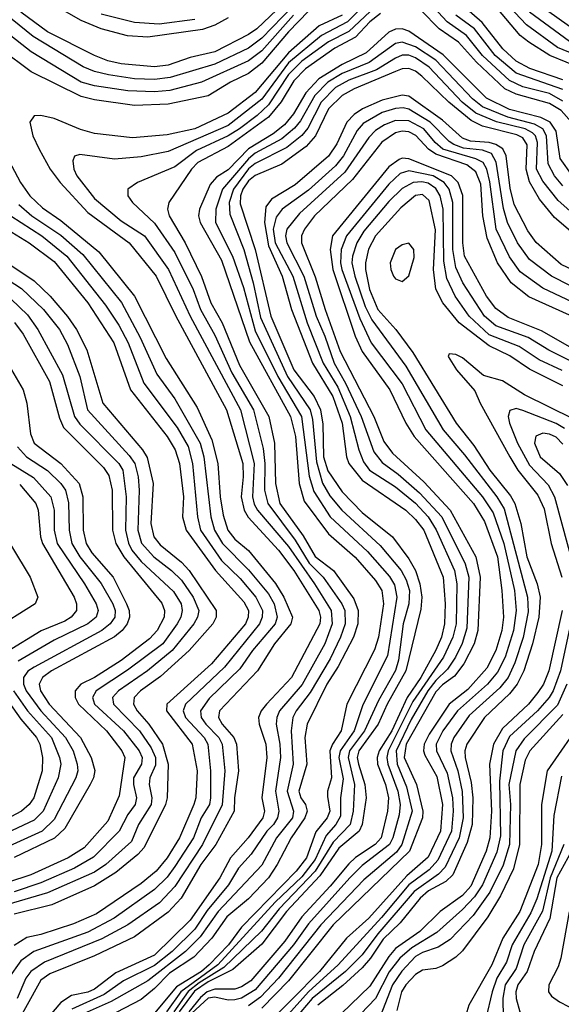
# Model space of a CAD drawing. Header units: inches. Extents: x 990535 to 1117859, y 769386 to 892122.
# Tile 935 of 1056: x 1067207 to 1068825, y 866252 to 869197. Entities that reach past the tile are written whole.
import ezdxf

# ---------------------------------------------------------------- set-up
doc = ezdxf.new("R2010")
doc.units = ezdxf.units.IN
doc.header["$MEASUREMENT"] = 0
doc.layers.add('B0866', color=7, linetype='Continuous')

msp = doc.modelspace()

# ---------------------------------------------------------------- linework, layer by layer
at = {"layer": 'B0866', "color": 5}
for points, elevation in [([(1068023.1, 869236.9), (1067930, 869141.4), (1067890, 869111.2), (1067790, 869063.4), (1067656.5, 869023.5), (1067610, 869018), (1067550, 869020.3), (1067471.8, 869031.8), (1067430, 869041.8), (1067396.1, 869056.1), (1067246.6, 869146.6), (1067036.6, 869316.6)], 5140), ([(1069737.1, 869290), (1069690.7, 869110), (1069639, 868990), (1069624.6, 868910), (1069612.9, 868887.1), (1069562.6, 868830), (1069550.5, 868790), (1069550, 868746.3), (1069543.5, 868730), (1069530, 868719.5), (1069474, 868706), (1069430, 868665.4), (1069390, 868661.8), (1069350, 868678.1), (1069286.4, 868730), (1069230, 868767.3), (1069140.4, 868850), (1069070, 868927.6), (1068950, 868991.6), (1068889, 869050), (1068790.9, 869090), (1068727.9, 869130), (1068702.6, 869150), (1068632.5, 869232.4)], 5180), ([(1069679.4, 869210), (1069645.9, 869114.1), (1069602.4, 869010), (1069582.3, 868930), (1069570.7, 868910), (1069546.5, 868890), (1069532.7, 868867.3), (1069509, 868770), (1069450, 868752.3), (1069410, 868718.3), (1069390, 868712.4), (1069370, 868719.8), (1069230, 868812.6), (1069123.3, 868943.3), (1069093.9, 868970), (1069070, 868982.3), (1068990, 869009.3), (1068957.5, 869030), (1068898.4, 869078.4), (1068814.1, 869114.1), (1068721.2, 869181.2), (1068634.5, 869274.5)], 5160), ([(1068024.9, 869210), (1067930, 869103.4), (1067890, 869073.5), (1067750, 869009.7), (1067655, 868985), (1067610, 868981.2), (1067530, 868984), (1067430, 868998.7), (1067390, 869010.2), (1067240.6, 869100.6), (1067030, 869267)], 5160), ([(1067994.6, 869245.4), (1067915.1, 869170), (1067890, 869152.6), (1067790, 869101.1), (1067715.9, 869084.1), (1067650, 869061.1), (1067610, 869056.1), (1067510, 869064.8), (1067470, 869073.6), (1067430, 869089.5), (1067290, 869160.9), (1067210, 869219.6)], 5120), ([(1068830, 868953.3), (1068790, 868975.7), (1068710, 868996.2), (1068670, 869015.1), (1068590, 869090), (1068542.1, 869150), (1068484.3, 869190), (1068430, 869247.9)], 5260), ([(1068830, 869016.9), (1068731.3, 869051.3), (1068690, 869073.1), (1068650.4, 869110), (1068588.7, 869188.7), (1068495.9, 869270)], 5220), ([(1069610, 869245.6), (1069576.4, 869170), (1069526.8, 869033.2), (1069510, 869009.3), (1069462.3, 868970), (1069455.6, 868950), (1069465.1, 868870), (1069458.2, 868850), (1069444.1, 868835.9), (1069390, 868818.8), (1069370, 868819), (1069334.3, 868834.3), (1069233.3, 868913.3), (1069205.4, 868945.4), (1069170, 868998.8), (1069110, 869050.4), (1068998.1, 869098.1), (1068948.1, 869128.1), (1068850, 869176.5), (1068750, 869247.7)], 5120), ([(1068070, 869221.9), (1068010, 869160.4), (1067930, 869067.3), (1067890, 869036.2), (1067836.6, 869010), (1067770, 868968.8), (1067650, 868944.3), (1067550, 868940.4), (1067430, 868957.1), (1067390, 868967.2), (1067241.4, 869041.4), (1067150, 869108.4), (1067075.7, 869155.7), (1067040.9, 869190), (1067010, 869211.6)], 5180), ([(1067830, 869202.3), (1067790, 869180), (1067752.9, 869167.1), (1067590, 869144.2), (1067528.7, 869148.7), (1067450, 869169.3), (1067390, 869194.9), (1067310, 869240.3)], 5080), ([(1068238.2, 869241.8), (1068186.1, 869190), (1068108.5, 869150), (1068010, 869067.5), (1067930, 868959.1), (1067830, 868880.9), (1067650, 868802.7), (1067570, 868786.5), (1067490, 868779.4), (1067386, 868794), (1067370.8, 868789.2), (1067365.4, 868774.6), (1067368.9, 868750), (1067377.7, 868730), (1067430, 868662.2), (1067510, 868595.1), (1067579.6, 868550), (1067651.7, 868450), (1067716.1, 868310), (1067866.4, 868030), (1067907.5, 867870), (1067902.8, 867770), (1067907.7, 867747.7), (1067917.7, 867730), (1068010, 867621.8), (1068088, 867510), (1068137.1, 867430), (1068140, 867390), (1068118.6, 867330), (1068050.9, 867209.1), (1067983.4, 867130), (1067974.7, 867110), (1067973.2, 867090), (1067984, 867030), (1067985.7, 866990), (1067971.6, 866890), (1067981.6, 866830), (1067977.2, 866810), (1067964.9, 866790), (1067944.9, 866770), (1067898.7, 866701.4), (1067860.3, 866659.7), (1067830.5, 866610), (1067767.3, 866532.7), (1067730, 866476.7), (1067662, 866410), (1067610, 866368.5), (1067517.2, 866322.8), (1067458.7, 866281.3), (1067362.3, 866237.7)], 5240), ([(1068270, 869236.5), (1068190, 869161.4), (1068129.1, 869130.9), (1068050, 869072.4), (1068010, 869032.9), (1067950, 868942.4), (1067916.6, 868910), (1067863.8, 868870), (1067830, 868849.4), (1067734.8, 868805.2), (1067670, 868756.4), (1067559, 868710), (1067529.4, 868690), (1067530.1, 868670), (1067543.5, 868650), (1067610, 868588.2), (1067670, 868501), (1067725.4, 868390), (1067747, 868330), (1067790, 868253.3), (1067840.7, 868140.7), (1067905.6, 868030), (1067934.6, 867914.6), (1067939.1, 867870), (1067938.4, 867790), (1067947.8, 867750), (1068030, 867640.3), (1068071.6, 867571.6), (1068113.9, 867530), (1068169.1, 867450), (1068177.9, 867430), (1068179, 867390), (1068165.5, 867350), (1068134.1, 867285.9), (1068075.2, 867184.8), (1068032.8, 867130), (1068023, 867110), (1068018.1, 867070), (1068023.7, 866970), (1068006.2, 866890), (1068025.4, 866830), (1068021.8, 866810), (1067974.3, 866750), (1067930, 866668.2), (1067799.7, 866530), (1067745.8, 866454.2), (1067701.8, 866410), (1067590, 866322.2), (1067479.6, 866260.4), (1067390, 866221.1)], 5260), ([(1068855.4, 868890), (1068825, 868925), (1068790, 868946), (1068690, 868973.8), (1068656.9, 868990), (1068572, 869070), (1068518.3, 869130), (1068459.8, 869170), (1068405.1, 869225.1)], 5280), ([(1069641.2, 869218.8), (1069550, 868979.9), (1069530, 868953.4), (1069510, 868942.4), (1069498.7, 868930), (1069494.4, 868910), (1069493.6, 868846.4), (1069482.6, 868817.4), (1069470, 868803.9), (1069390, 868772.6), (1069370, 868774.8), (1069330, 868794.6), (1069271.6, 868831.6), (1069240.2, 868860.1), (1069193.1, 868913.1), (1069152.2, 868972.2), (1069130, 868992.1), (1069090, 869015.7), (1068990, 869056.8), (1068930, 869097.2), (1068850, 869132.1), (1068730, 869219.2)], 5140), ([(1068170, 869210), (1068101.3, 869178.7), (1068010, 869098.2), (1067910, 868978.8), (1067830, 868917), (1067730, 868870.2), (1067647.5, 868852.5), (1067543.4, 868843.4), (1067430, 868856), (1067388.1, 868868.1), (1067310, 868901.2), (1067270, 868910.3), (1067250, 868908.9), (1067237, 868890), (1067246.3, 868850), (1067265, 868810), (1067297.6, 868750), (1067327.5, 868710), (1067410, 868620.6), (1067534.3, 868530), (1067614.1, 868430), (1067672.1, 868312.1), (1067825.1, 868030), (1067873.2, 867870), (1067874.9, 867830), (1067869, 867770), (1067877.4, 867730), (1067889.4, 867709.4), (1067980.5, 867610), (1068026.4, 867550), (1068101.1, 867430), (1068105.6, 867410), (1068103.6, 867390), (1068018.5, 867230), (1067944.4, 867150), (1067928.7, 867130), (1067920.6, 867110), (1067921.9, 867090), (1067942, 867030), (1067945.4, 866990), (1067930.7, 866870), (1067938.6, 866830), (1067933.5, 866810), (1067889.6, 866750), (1067836.5, 866690), (1067804.9, 866630), (1067716.5, 866503.5), (1067610, 866399.4), (1067494, 866346), (1067430, 866297.9), (1067410, 866289), (1067361.1, 866278.9), (1067330, 866258.1), (1067255.1, 866170)], 5220), ([(1067730, 869197.4), (1067623.7, 869183.7), (1067550, 869188.3), (1067450, 869213.5)], 5060), ([(1068284.9, 869215.1), (1068253.3, 869190), (1068210, 869144.1), (1068148.6, 869111.4), (1068060.7, 869050), (1068026, 869014), (1067988.4, 868951.6), (1067950, 868905.8), (1067830, 868817.9), (1067738.8, 868770), (1067720.4, 868750), (1067651.9, 868650), (1067648.5, 868630), (1067653.8, 868610), (1067701.5, 868530), (1067750, 868428.4), (1067778, 868350), (1067811.5, 868290), (1067863.4, 868163.4), (1067951.1, 868010), (1067968.3, 867930), (1067971.6, 867810), (1067983.8, 867750), (1068053.7, 867653.7), (1068090, 867591.3), (1068144.5, 867550), (1068205.1, 867465.1), (1068218.6, 867430), (1068217.4, 867390), (1068204.3, 867350), (1068158, 867262), (1068124.5, 867210), (1068065.9, 867090), (1068059.3, 867050), (1068065.2, 866970), (1068041, 866890), (1068047, 866870), (1068060.7, 866850), (1068065.3, 866830), (1068058.6, 866810), (1068018.2, 866750), (1067975.8, 866670), (1067949.8, 866630), (1067890, 866567.3), (1067826.2, 866513.8), (1067781.1, 866450), (1067726.6, 866393.4), (1067654.2, 866345.8), (1067610, 866300), (1067570, 866266.5), (1067470, 866214.6)], 5280), ([(1068830, 868987.7), (1068690, 869036.6), (1068627.7, 869090), (1068566.2, 869170), (1068510.3, 869210.3)], 5240), ([(1068858.6, 868730), (1068822.2, 868782.2), (1068810, 868863), (1068791.9, 868890), (1068763.9, 868903.9), (1068670, 868928.7), (1068602.1, 868962.1), (1068472.1, 869092.1), (1068370, 869163), (1068350, 869170), (1068330, 869168.7), (1068310, 869159.1), (1068242.1, 869097.9), (1068170, 869063.1), (1068100.5, 869019.5), (1068061.9, 868978.1), (1068025.1, 868914.9), (1067997.7, 868882.3), (1067964.6, 868855.4), (1067890, 868810.4), (1067830, 868748.1), (1067794.5, 868725.5), (1067776.1, 868703.9), (1067743.9, 868630), (1067741.5, 868610), (1067746.4, 868590), (1067810, 868477.8), (1067893.6, 868233.6), (1068015.7, 868010), (1068030.6, 867950), (1068041.4, 867810), (1068057.2, 867757.2), (1068130, 867659.5), (1068209.2, 867589.2), (1068270, 867519.2), (1068288.6, 867490), (1068293.5, 867450), (1068278.8, 867350), (1068267.5, 867312.5), (1068184.7, 867150), (1068167.4, 867070), (1068141.3, 867030), (1068133.8, 867010), (1068138.7, 866930), (1068126.6, 866890), (1068126.3, 866873.6), (1068133.1, 866830), (1068125.8, 866810), (1068091.8, 866768.2), (1068064.2, 866690), (1068033.1, 866650), (1067870, 866482.9), (1067830.4, 866430), (1067773.3, 866370), (1067750.4, 866350), (1067675.6, 866304.4), (1067579.4, 866190)], 5320), ([(1068830, 868699.8), (1068805.2, 868730), (1068785.8, 868765.8), (1068781, 868850), (1068770.5, 868870.5), (1068744.9, 868884.9), (1068665.2, 868905.2), (1068590, 868936.6), (1068559.8, 868959.8), (1068450, 869075.5), (1068390, 869115.6), (1068350, 869130), (1068330, 869125.7), (1068250.9, 869069.1), (1068170, 869035.9), (1068127.1, 869010), (1068088.2, 868970), (1068045.5, 868894.5), (1068027.9, 868872.1), (1067990, 868840.8), (1067910, 868797.3), (1067890, 868781.2), (1067812.5, 868690), (1067792.5, 868630), (1067792, 868590), (1067843.1, 868490), (1067876, 868396), (1067910, 868266.2), (1067978.1, 868130), (1068048.5, 868010), (1068072.2, 867832.2), (1068085.5, 867785.5), (1068134.4, 867710), (1068246.4, 867606.4), (1068311.7, 867531.7), (1068326.9, 867506.9), (1068333.5, 867470), (1068305.4, 867294.6), (1068232.5, 867147.5), (1068206.5, 867070), (1068164.3, 867010), (1068160.9, 866990), (1068173.5, 866926.5), (1068165.5, 866870), (1068165.4, 866814.6), (1068151.6, 866790), (1068123, 866757), (1068090, 866685.4), (1068050, 866633.6), (1067970, 866557.6), (1067798.5, 866370), (1067688.1, 866290), (1067645.5, 866230)], 5340), ([(1068911.7, 868571.7), (1068815.9, 868655.9), (1068770, 868713.6), (1068750.9, 868750), (1068753.7, 868830), (1068748, 868850), (1068738.7, 868858.7), (1068717.2, 868870), (1068631.4, 868891.4), (1068570, 868917.3), (1068529.4, 868950), (1068430, 869054.8), (1068390, 869082.4), (1068370, 869090.5), (1068350, 869090.4), (1068330, 869082.1), (1068273.4, 869046.6), (1068190, 869015.7), (1068150, 868994.1), (1068107.6, 868950), (1068067.3, 868872.7), (1068049.5, 868850.5), (1068005.1, 868814.9), (1067910, 868766.5), (1067890, 868751), (1067845.2, 868690), (1067832.8, 868650), (1067834.9, 868614.9), (1067876.7, 868510), (1067904.3, 868410), (1067926.4, 868306.4), (1068006.9, 868130), (1068075, 868030), (1068081.6, 868001.6), (1068094.1, 867874.1), (1068111.2, 867811.2), (1068133.3, 867773.3), (1068169.2, 867730), (1068284.2, 867624.2), (1068346.7, 867550), (1068361.9, 867521.9), (1068371.9, 867490), (1068369.8, 867450), (1068352.9, 867390), (1068338.4, 867281.6), (1068330, 867250.4), (1068279.1, 867160.9), (1068237.2, 867070), (1068192.6, 867010), (1068188.1, 866990), (1068206.8, 866910), (1068202.8, 866830), (1068194, 866790), (1068143, 866737), (1068090, 866650), (1067982.5, 866537.5), (1067929.4, 866470.6), (1067817.2, 866362.8), (1067743.4, 866316.6), (1067709.9, 866290.1), (1067667.6, 866230)], 5360), ([(1068880.5, 868540.5), (1068804.8, 868604.8), (1068759.8, 868659.8), (1068730, 868711.6), (1068720, 868750), (1068722.9, 868822.9), (1068710, 868843.4), (1068692.1, 868852.1), (1068590, 868878.9), (1068555.8, 868895.7), (1068488.8, 868950), (1068408.2, 869028.2), (1068390, 869042.7), (1068370, 869051), (1068350, 869050.2), (1068330, 869042.3), (1068206.7, 868990), (1068170, 868970), (1068129.6, 868930.4), (1068090.6, 868850), (1068062.4, 868817.6), (1067990, 868765.2), (1067910, 868730.5), (1067890, 868714.9), (1067873.5, 868690), (1067866.7, 868670), (1067865.8, 868645.8), (1067910.4, 868510), (1067957.5, 868310), (1068026.4, 868150), (1068086.8, 868070), (1068105.5, 868030), (1068112.3, 867987.7), (1068114.7, 867890), (1068127.3, 867847.3), (1068170, 867785.3), (1068230, 867723.5), (1068321.1, 867650), (1068370, 867584.2), (1068389.3, 867549.3), (1068402, 867510), (1068408.3, 867470), (1068405.9, 867434.1), (1068361.1, 867250), (1068305.3, 867150), (1068278.2, 867090), (1068220.1, 867010), (1068215.7, 866990), (1068218.8, 866970), (1068237.9, 866910), (1068242, 866870), (1068230, 866790), (1068220.8, 866770), (1068160.3, 866719.7), (1068103.2, 866636.8), (1068004.3, 866530), (1067930, 866432.2), (1067844.1, 866355.9), (1067770, 866319.7), (1067728.7, 866291.3), (1067683.7, 866230)], 5380), ([(1068919.6, 868419.7), (1068825.1, 868465.1), (1068750.1, 868530.1), (1068725.2, 868565.2), (1068683.9, 868643.9), (1068672.7, 868692.7), (1068660.6, 868790), (1068650.3, 868810.3), (1068630, 868823.7), (1068610, 868829.7), (1068553.5, 868833.5), (1068530, 868842.1), (1068470, 868896.4), (1068370, 868968.4), (1068350, 868970.9), (1068290, 868955.7), (1068231.2, 868930), (1068206.5, 868913.5), (1068184.2, 868890), (1068154.5, 868825.5), (1068130, 868789), (1068030, 868703.3), (1067959.6, 868660.4), (1067942.4, 868637.6), (1067937.9, 868590), (1067950, 868520.5), (1067991.1, 868430), (1068018.8, 868330), (1068081.3, 868170), (1068142.8, 868070), (1068169.9, 867990), (1068182.9, 867890), (1068190.3, 867870), (1068230, 867819.7), (1068360.2, 867730), (1068390, 867702.3), (1068414.5, 867670), (1068472.4, 867530), (1068478.6, 867450), (1068476.5, 867390), (1068466.9, 867350), (1068450, 867311.7), (1068405.1, 867230), (1068364.8, 867170), (1068318.9, 867070), (1068280.5, 867010), (1068274.7, 866990), (1068276.4, 866970), (1068299.8, 866910), (1068308.4, 866870), (1068306.1, 866830), (1068286.5, 866750), (1068268.9, 866730), (1068210, 866691.7), (1068190, 866672.6), (1068134.8, 866605.2), (1068050, 866514), (1067999.4, 866440.6), (1067897.2, 866322.8), (1067870, 866304.3), (1067850, 866297.2), (1067790, 866297.1), (1067766.7, 866290), (1067746.9, 866273.1), (1067712.2, 866230)], 5420), ([(1068910, 868372.1), (1068796, 868430), (1068730, 868479.6), (1068694.6, 868530), (1068664.4, 868590), (1068652.2, 868632.2), (1068630.8, 868770.8), (1068616.6, 868796.6), (1068590, 868807), (1068532.8, 868812.8), (1068503.8, 868823.8), (1068490, 868832.5), (1068433.4, 868890), (1068370, 868929.4), (1068353.1, 868933.1), (1068330, 868931.4), (1068290, 868919.4), (1068233.5, 868886.6), (1068215, 868865), (1068174.4, 868790), (1068150, 868759.4), (1068070, 868686.9), (1067990.8, 868630), (1067973.3, 868606.7), (1067964.6, 868570), (1067969.8, 868529.8), (1068022.7, 868430), (1068066, 868290), (1068113.6, 868170), (1068157.7, 868097.7), (1068194.5, 868010), (1068220.2, 867910), (1068234.2, 867874.2), (1068252, 867850), (1068330, 867799.7), (1068390, 867750.5), (1068427.3, 867710), (1068451.6, 867671.6), (1068505.8, 867550), (1068513.1, 867510), (1068511, 867390), (1068500.7, 867350), (1068473.6, 867290), (1068382, 867158), (1068307.8, 867010), (1068303.7, 866990), (1068306.5, 866970), (1068336.3, 866890), (1068343.8, 866850), (1068341, 866819), (1068322.2, 866750), (1068312.3, 866730), (1068230, 866667.2), (1068192.9, 866630), (1068070, 866492.7), (1068025.3, 866430), (1067910, 866295.2), (1067870, 866270.6), (1067850, 866265.2), (1067830, 866264.9), (1067790, 866273.9), (1067770, 866270.7), (1067623.8, 866136.2)], 5440), ([(1068895, 868335), (1068770, 868393.7), (1068702.7, 868442.7), (1068670, 868487.4), (1068630.9, 868570), (1068612, 868712), (1068602.5, 868750), (1068591.3, 868770), (1068570, 868781), (1068471.7, 868810), (1068448.4, 868830), (1068414.6, 868870), (1068370, 868894.4), (1068330, 868895.7), (1068297.3, 868882.7), (1068270, 868865), (1068250, 868844.8), (1068178.8, 868741.2), (1068042.9, 868617.1), (1068005.2, 868570), (1068001.1, 868550), (1068005.4, 868530), (1068055.9, 868430), (1068092.4, 868310), (1068118.9, 868250), (1068146.1, 868170), (1068180.6, 868110), (1068227.2, 868010), (1068264.8, 867904.8), (1068290, 867872.3), (1068337.9, 867837.9), (1068401.6, 867781.6), (1068467.8, 867710), (1068538.1, 867570), (1068549.1, 867530), (1068542.7, 867377.3), (1068528.8, 867331.2), (1068509.5, 867290), (1068485.6, 867254.4), (1068450, 867221), (1068426.4, 867190), (1068376.1, 867103.9), (1068331.7, 867010), (1068334.7, 866970), (1068362.8, 866902.8), (1068379.1, 866830), (1068348.8, 866730), (1068332.6, 866707.4), (1068235.4, 866624.6), (1068106.2, 866490), (1067979.9, 866330), (1067926.7, 866273.3), (1067890, 866247.9)], 5460), ([(1068850, 868313.5), (1068728, 868368), (1068675.5, 868410), (1068634.4, 868470), (1068603.3, 868543.3), (1068591.2, 868610), (1068584.9, 868704.9), (1068570, 868741.6), (1068542.5, 868762.5), (1068450, 868794.8), (1068428.1, 868810), (1068390.5, 868850.5), (1068370, 868861.6), (1068350, 868863.8), (1068330, 868858.7), (1068289, 868831), (1068201, 868719), (1068088.1, 868610), (1068057.8, 868570), (1068049.3, 868550), (1068048.9, 868530), (1068090, 868427.8), (1068119.4, 868330), (1068164.6, 868204.6), (1068265.2, 868010), (1068295.1, 867935.1), (1068320.3, 867900.3), (1068414.3, 867814.3), (1068492.7, 867730), (1068570.3, 867590.3), (1068582.4, 867530), (1068575.8, 867370), (1068565.1, 867330), (1068534.4, 867270), (1068506.4, 867233.6), (1068470, 867208), (1068450, 867186.7), (1068361.6, 867030), (1068355.8, 866990), (1068392.7, 866910), (1068411.4, 866830), (1068410, 866810), (1068371.7, 866710), (1068143.8, 866490), (1068010, 866322.2), (1067930, 866241)], 5480), ([(1067156.4, 868810), (1067209.1, 868710), (1067237.3, 868670), (1067274.6, 868634.6), (1067330, 868596.2), (1067442.8, 868502.8), (1067550, 868370.1), (1067644.1, 868184.1), (1067736.9, 868036.9), (1067780.4, 867940.5), (1067799.1, 867870), (1067805.9, 867770), (1067814.8, 867714.8), (1067829, 867670), (1067850, 867643.6), (1067890, 867609.2), (1067970.9, 867510.9), (1067996.2, 867470), (1068022, 867410), (1068017.4, 867390), (1067968.2, 867330), (1067917.2, 867250), (1067803.7, 867130), (1067800.5, 867110), (1067811.9, 867090), (1067846.4, 867050), (1067854.2, 867030), (1067860.8, 866950), (1067848.8, 866870), (1067847.5, 866830), (1067792.8, 866730), (1067748.5, 866670), (1067688.8, 866570), (1067650, 866527.5), (1067550, 866453.9), (1067430, 866397), (1067296.8, 866343.2), (1067270, 866324.8), (1067173.1, 866150)], 5180), ([(1068894, 868194), (1068766.2, 868266.2), (1068666.3, 868306.3), (1068630, 868333), (1068601.9, 868370), (1068535.6, 868490), (1068530.7, 868530), (1068531.1, 868671.1), (1068517.2, 868710), (1068497.2, 868730), (1068370, 868780.6), (1068350, 868782.7), (1068340.8, 868779.2), (1068310, 868756.4), (1068141.1, 868550), (1068134.7, 868510), (1068142, 868450), (1068209.1, 868250), (1068230, 868204.4), (1068312.8, 868090), (1068360.5, 867990), (1068385.4, 867950), (1068562.8, 867750), (1068596.1, 867696.1), (1068634.8, 867590), (1068647.9, 867490), (1068652.5, 867410), (1068647.8, 867370), (1068629.9, 867310), (1068602.4, 867257.6), (1068546.3, 867193.7), (1068490.6, 867150), (1068430, 867060.1), (1068415, 867030), (1068413.1, 867010), (1068417.8, 866997.8), (1068453.1, 866933.1), (1068470.7, 866850), (1068464, 866770), (1068427.5, 866692.5), (1068363.5, 866636.5), (1068250.5, 866509.5), (1068183.8, 866450), (1068103, 866350), (1067937.3, 866182.7)], 5520), ([(1068870, 868167.9), (1068788.4, 868208.4), (1068726.6, 868246.6), (1068630, 868281.4), (1068596.2, 868310), (1068531.4, 868410), (1068510, 868455.6), (1068500.7, 868510), (1068501.3, 868650), (1068489.7, 868689.7), (1068475, 868710), (1068442.1, 868730), (1068370, 868745.1), (1068343.5, 868736.5), (1068310, 868705.4), (1068183.7, 868550), (1068167.2, 868510), (1068165.1, 868470), (1068169.3, 868450), (1068223.4, 868303.4), (1068257.4, 868230), (1068350, 868107.9), (1068420.8, 867970), (1068589.4, 867770), (1068621.8, 867721.8), (1068653.7, 867630), (1068685, 867490), (1068690.6, 867430), (1068682.4, 867370), (1068657.3, 867290), (1068634.9, 867245.1), (1068604.2, 867210), (1068514.7, 867130), (1068471.5, 867070), (1068451.3, 867030), (1068452, 867010), (1068483.9, 866943.9), (1068500.3, 866870), (1068502.3, 866830), (1068497.5, 866770), (1068456.2, 866683.8), (1068430, 866654.6), (1068370, 866609.1), (1068288.3, 866511.7), (1068158.1, 866370), (1068070, 866290), (1067950, 866156.3)], 5540), ([(1068827.6, 868147.6), (1068759.3, 868179.3), (1068699.7, 868219.7), (1068610, 868254.8), (1068549.7, 868310), (1068507.8, 868370), (1068482.9, 868422.9), (1068474.5, 868474.5), (1068472.4, 868630), (1068463.1, 868670), (1068450, 868692.4), (1068427.6, 868707.6), (1068408.1, 868711.9), (1068382.8, 868710), (1068350, 868692.5), (1068310, 868652.7), (1068235.6, 868564.4), (1068214.5, 868530), (1068201, 868490), (1068199, 868470), (1068207.9, 868430), (1068238.8, 868338.8), (1068258.9, 868298.9), (1068360.8, 868160.8), (1068472.4, 867970), (1068535.9, 867895.9), (1068632.9, 867770), (1068654.3, 867734.3), (1068724.7, 867470), (1068725.9, 867425.9), (1068710.9, 867349.1), (1068686, 867273.9), (1068666.3, 867230), (1068641.2, 867198.8), (1068550, 867115.8), (1068503.8, 867050), (1068495.7, 867030), (1068495.3, 867010), (1068515.8, 866950), (1068528.8, 866888.8), (1068532, 866810), (1068519.9, 866750), (1068477.9, 866662.1), (1068458.6, 866641.4), (1068385.9, 866590), (1068277.3, 866462.7), (1068230, 866400.3), (1068180.2, 866350), (1068080.9, 866270), (1068013, 866190)], 5560), ([(1068830, 868102.3), (1068730, 868152.1), (1068671.9, 868191.9), (1068610, 868221.3), (1068519.8, 868290), (1068471.2, 868350), (1068450.5, 868390.5), (1068443.6, 868450), (1068448.8, 868568.8), (1068430, 868656.6), (1068410, 868674), (1068390, 868670.9), (1068345.7, 868634.3), (1068269.9, 868550.1), (1068249, 868511), (1068239.9, 868470), (1068240, 868450), (1068251.9, 868390), (1068276.5, 868330), (1068330.9, 868270), (1068381.4, 868201.4), (1068510.6, 867990), (1068563.4, 867923.4), (1068611.7, 867850), (1068673.1, 867773.1), (1068686.3, 867750), (1068704.7, 867690), (1068721.8, 867590), (1068753, 867510), (1068761.8, 867470), (1068757.7, 867410), (1068739, 867330), (1068713.5, 867250), (1068693.7, 867210), (1068670, 867180.5), (1068595.8, 867110), (1068542.6, 867030), (1068537.2, 867010), (1068538, 866990), (1068556, 866916), (1068561.3, 866870), (1068558.5, 866790), (1068543.7, 866736.3), (1068500.6, 866639.4), (1068480, 866620), (1068428.8, 866591.2), (1068403.8, 866570), (1068343.7, 866496.3), (1068293, 866447), (1068255.4, 866390), (1068230, 866361), (1068172, 866308), (1068097.7, 866250)], 5580), ([(1067203.8, 868643.8), (1067242.5, 868610), (1067330, 868552), (1067395, 868495), (1067510.7, 868350.7), (1067566.3, 868246.3), (1067616.7, 868136.7), (1067670, 868063), (1067745.9, 867930), (1067757.2, 867890), (1067777.5, 867710), (1067788.6, 867670), (1067813, 867630), (1067890, 867551.4), (1067950, 867479.5), (1067967.4, 867450), (1067976.5, 867410), (1067969.8, 867390), (1067902.1, 867310), (1067864.3, 867255.7), (1067773, 867167), (1067747.4, 867130), (1067749.1, 867110), (1067762.6, 867090), (1067801.7, 867050), (1067811.7, 867030), (1067819.3, 866950), (1067811.6, 866848.4), (1067753.3, 866730), (1067670, 866604.5), (1067624.5, 866555.5), (1067529.7, 866490.3), (1067451.8, 866448.2), (1067281.3, 866378.6), (1067240.2, 866350), (1067224.9, 866330), (1067199.2, 866270)], 5160), ([(1067180.6, 868610), (1067272.5, 868550), (1067347.9, 868490), (1067463.3, 868343.3), (1067503.4, 868283.4), (1067531.3, 868230), (1067577.4, 868110), (1067676.9, 867976.9), (1067710, 867920.1), (1067722.7, 867870), (1067737.8, 867710), (1067747.5, 867670), (1067810, 867579.4), (1067865.4, 867525.4), (1067912.7, 867470), (1067932.2, 867430), (1067931.6, 867410), (1067923.4, 867390), (1067819.2, 867260.8), (1067701.8, 867150), (1067695.6, 867130), (1067702.4, 867110), (1067758, 867050), (1067769.1, 867030), (1067777.3, 866950), (1067776.8, 866870), (1067774, 866850), (1067748.6, 866810), (1067725.8, 866750), (1067670, 866664.1), (1067647.3, 866632.7), (1067610, 866595.6), (1067489, 866510), (1067410, 866467.6), (1067249.4, 866410.6), (1067210, 866382.6), (1067173.7, 866330)], 5140), ([(1067157.6, 868577.6), (1067235, 868530), (1067310, 868473.3), (1067410, 868350), (1067488.3, 868230), (1067538.2, 868090), (1067647.5, 867950), (1067671.8, 867910), (1067684.1, 867870), (1067696.4, 867770), (1067693.1, 867710), (1067703.7, 867670), (1067792.1, 867550), (1067876.3, 867456.3), (1067890.4, 867430), (1067889.5, 867410), (1067881.3, 867390), (1067780.2, 867270), (1067646.1, 867150), (1067645.6, 867130), (1067722.4, 867030), (1067736.8, 866950), (1067732.9, 866870), (1067726.7, 866850), (1067684.2, 866750), (1067647.2, 866690), (1067614.2, 866650), (1067570, 866613.4), (1067436.7, 866523.3), (1067367.5, 866492.5), (1067270, 866460.7), (1067228, 866452), (1067190, 866428.3)], 5120), ([(1067097.7, 868517.7), (1067250, 868416.3), (1067297.9, 868370), (1067350, 868309.1), (1067376.6, 868270), (1067406.9, 868210), (1067455.5, 868050), (1067573.7, 867910), (1067587.5, 867887.5), (1067605.8, 867810), (1067598.9, 867690), (1067607.6, 867650), (1067626.5, 867626.5), (1067690, 867574.7), (1067713.4, 867550), (1067793.7, 867430), (1067793.8, 867410), (1067783.5, 867390), (1067712.8, 867310), (1067627.9, 867232.1), (1067567.4, 867190), (1067548.8, 867170), (1067546.6, 867150), (1067558, 867130), (1067592.5, 867090), (1067633.7, 867030), (1067650, 866970), (1067647.9, 866870), (1067642.5, 866850), (1067579.1, 866720.9), (1067560.2, 866699.8), (1067493.6, 866646.4), (1067430, 866606.7), (1067303.1, 866550), (1067190, 866522.1)], 5080), ([(1067062.4, 868490), (1067212.5, 868392.5), (1067277.6, 868330), (1067325.8, 868270), (1067350, 868225.3), (1067386.6, 868130), (1067409.8, 868030), (1067533.9, 867893.9), (1067550.5, 867870), (1067560.8, 867830), (1067564.1, 867790), (1067559.8, 867670), (1067571.1, 867631.1), (1067607.2, 867590), (1067660.1, 867550), (1067690, 867520.5), (1067725.2, 867470), (1067741.7, 867430), (1067738.4, 867410), (1067726.7, 867390), (1067662.1, 867310), (1067588.5, 867250), (1067502.1, 867190), (1067484, 867170), (1067487.4, 867150), (1067564.7, 867070), (1067599.5, 867019.5), (1067612.4, 866990), (1067613, 866967), (1067595.7, 866930), (1067593.3, 866910), (1067601.9, 866870), (1067599.4, 866850), (1067562, 866790), (1067540.6, 866739.4), (1067464.6, 866670), (1067430, 866647.9), (1067290, 866585.8), (1067154.2, 866545.8)], 5060), ([(1067181.5, 868361.5), (1067230, 868314.4), (1067260.6, 868270), (1067335.1, 868135.1), (1067370.5, 868010), (1067386.8, 867986.8), (1067503.1, 867870), (1067515.2, 867850), (1067524.4, 867770), (1067523.1, 867670), (1067531.6, 867631.6), (1067542.2, 867610), (1067570, 867576.9), (1067666.6, 867486.6), (1067689, 867450), (1067692, 867430), (1067688.1, 867410), (1067677.7, 867390), (1067634, 867330), (1067528.7, 867251.2), (1067435.5, 867190), (1067424.6, 867170), (1067430.3, 867150), (1067516.6, 867070), (1067564.1, 867010), (1067573.1, 866990), (1067570.5, 866970), (1067547.1, 866930), (1067546.7, 866910), (1067556, 866870), (1067551.4, 866850), (1067530, 866820.3), (1067503.9, 866770), (1067427.3, 866692.7), (1067370, 866659.3), (1067270, 866615.3), (1067190, 866589)], 5040), ([(1067191.2, 868291.2), (1067216.8, 868256.8), (1067295.3, 868115.3), (1067325.5, 868005.5), (1067337.3, 867977.3), (1067457.3, 867857.3), (1067473.5, 867833.5), (1067482.7, 867790), (1067484.2, 867670), (1067493.8, 867630), (1067517.5, 867590), (1067631.9, 867451.9), (1067639.6, 867430), (1067638.2, 867410), (1067617.4, 867370), (1067594.3, 867345.7), (1067510, 867280.3), (1067430.1, 867230), (1067389.7, 867210), (1067372.4, 867190), (1067372.3, 867170), (1067382, 867150), (1067466.6, 867070), (1067512, 867010), (1067520.7, 866990), (1067504, 866876), (1067470, 866800.1), (1067399.3, 866720.7), (1067352, 866690), (1067240.2, 866639.8), (1067170, 866616.1)], 5020), ([(1068862.3, 868002.3), (1068715, 868075), (1068650, 868116.8), (1068593, 868133), (1068530, 868185.5), (1068510, 868195.7), (1068490, 868198), (1068487.5, 868190), (1068512, 868150), (1068567.1, 868087.1), (1068583.2, 868050), (1068671.2, 867890), (1068695.5, 867850), (1068755.1, 867775.1), (1068774.4, 867734.4), (1068795.1, 867630), (1068826.9, 867530)], 5620), ([(1067182.1, 868150), (1067217.2, 868090), (1067228.1, 868050), (1067238.7, 867958.7), (1067250.4, 867930.4), (1067329.3, 867869.3), (1067384.5, 867810), (1067395.8, 867770), (1067396.4, 867670), (1067404.9, 867630), (1067422.3, 867602.3), (1067485.6, 867530), (1067526.2, 867450), (1067533.4, 867430), (1067534.4, 867410), (1067527.7, 867390), (1067513.3, 867370), (1067490, 867350.9), (1067301.7, 867250), (1067275.1, 867230), (1067264.6, 867210), (1067268.5, 867190), (1067294.9, 867150), (1067388.9, 867050), (1067420.2, 866990), (1067431.1, 866951.1), (1067427, 866930), (1067417, 866910), (1067342, 866778), (1067311.1, 866748.9), (1067190, 866691.7)], 4980), ([(1068834.6, 867974.6), (1068810, 867988.8), (1068710, 868027.8), (1068690, 868033.7), (1068671.7, 868028.3), (1068666.8, 868010), (1068670.7, 867990), (1068694, 867930), (1068730, 867864.8), (1068785.9, 867805.9), (1068805.4, 867770), (1068864.5, 867550)], 5640), ([(1068830, 867927.6), (1068810, 867948), (1068790, 867957.8), (1068770, 867960.1), (1068748.8, 867951.2), (1068745.3, 867930), (1068761.9, 867890), (1068819.9, 867839.9), (1068843.7, 867803.7)], 5660), ([(1067199.7, 867919.7), (1067227.1, 867890), (1067290, 867848.3), (1067329.2, 867810), (1067343.2, 867790), (1067352.4, 867752.4), (1067354.3, 867670), (1067362.5, 867630), (1067386.1, 867590), (1067450.6, 867510.6), (1067485.5, 867450), (1067492, 867430), (1067491.3, 867410), (1067476.8, 867390), (1067452.4, 867370), (1067250, 867261), (1067231.4, 867248.6), (1067218.2, 867230), (1067218, 867210), (1067226.1, 867190), (1067270, 867130), (1067344, 867050), (1067366, 867010), (1067378.9, 866970), (1067380.7, 866950), (1067374.4, 866930), (1067310, 866804.5), (1067274.1, 866770), (1067175.2, 866724.8)], 4960), ([(1067180.6, 867870), (1067247.8, 867827.8), (1067299.8, 867770), (1067309.8, 867730), (1067310, 867670), (1067318.7, 867630), (1067400.7, 867510), (1067435, 867450), (1067441.4, 867430), (1067435.1, 867410), (1067410.5, 867390), (1067310, 867341.2), (1067201.7, 867278.3)], 4940), ([(1067206.7, 867806.7), (1067255, 867750), (1067262.2, 867730), (1067268.9, 867650), (1067274.8, 867630), (1067369, 867470), (1067376.4, 867450), (1067376.1, 867430), (1067360.6, 867410), (1067342, 867398), (1067271.1, 867368.9), (1067170, 867307.5)], 4920), ([(1067182.2, 867622.2), (1067237.7, 867530), (1067260.8, 867470), (1067252.9, 867450), (1067125.5, 867370)], 4880), ([(1068866, 867450), (1068822.5, 867250), (1068800.6, 867190), (1068789.2, 867170), (1068754, 867130), (1068670, 867053.4), (1068650.8, 867010), (1068640.4, 866919.6), (1068643.6, 866756.4), (1068632.7, 866707.3), (1068590.2, 866610), (1068565.9, 866574.1), (1068530, 866536), (1068452.8, 866467.2), (1068378.7, 866421.3), (1068343, 866390), (1068310.4, 866349.6), (1068270, 866269.9), (1068181.9, 866178.1)], 5640), ([(1068827.8, 867430), (1068788.2, 867250), (1068771.8, 867210), (1068755.6, 867184.4), (1068727.2, 867150), (1068650, 867076.9), (1068622.8, 867030), (1068610.9, 866970), (1068617, 866830), (1068612, 866750), (1068600.5, 866710), (1068554.4, 866605.6), (1068530, 866577.4), (1068462.8, 866530), (1068402.1, 866470), (1068330, 866418.8), (1068310, 866395), (1068253.4, 866306.6), (1068111.5, 866170)], 5620), ([(1067187.8, 867190), (1067230, 867129.6), (1067301.6, 867050), (1067325.4, 866990), (1067329.5, 866970), (1067321.8, 866930), (1067276.9, 866830), (1067250, 866803.2), (1067150, 866755.8)], 4940), ([(1067150.4, 867190), (1067210, 867105.1), (1067257.1, 867050), (1067267, 867030), (1067274.7, 866990), (1067274, 866950), (1067248.9, 866870), (1067235.2, 866850), (1067212.3, 866830), (1067150, 866797.3)], 4920), ([(1068841.7, 867210), (1068813.4, 867146.6), (1068713.9, 867046.1), (1068689.2, 867010), (1068668.6, 866910), (1068673.3, 866850), (1068670.5, 866730), (1068651.5, 866668.5), (1068612, 866588), (1068561.7, 866518.3), (1068493.6, 866446.4), (1068457.1, 866422.9), (1068410, 866407.4), (1068390, 866395), (1068348.5, 866351.5), (1068321, 866310), (1068284.4, 866215.6)], 5660), ([(1068830, 867119.3), (1068731.2, 867010), (1068717.3, 866982.7), (1068701.2, 866910), (1068700.8, 866730), (1068682.5, 866657.5), (1068643.1, 866576.9), (1068606, 866514), (1068530, 866412.1), (1068510, 866393.3), (1068470, 866367.5), (1068450, 866359.5), (1068410, 866354), (1068390, 866341.2), (1068360.6, 866310), (1068347.6, 866290), (1068333.3, 866233.3)], 5680), ([(1068893.3, 867110), (1068783.3, 866950), (1068766.5, 866850), (1068765.8, 866730), (1068756.2, 866670), (1068701, 866530), (1068650.4, 866450), (1068617.4, 866370), (1068549.4, 866250), (1068537.1, 866210), (1068537.6, 866190), (1068547.5, 866170), (1068590, 866136.5), (1068633.1, 866093.1), (1068732, 866050), (1068805, 865965), (1068866.2, 865910)], 5720), ([(1068825.4, 866934.6), (1068803.1, 866816.9), (1068796.9, 866710), (1068752.5, 866567.5), (1068734.5, 866525.5), (1068678.6, 866430), (1068661.9, 866378.1), (1068632.7, 866330), (1068618.9, 866290), (1068600.2, 866210), (1068604, 866190), (1068630.1, 866150), (1068679.5, 866110), (1068750.8, 866070.8), (1068898.6, 865958.6)], 5740), ([(1068832.5, 866730), (1068792, 866630), (1068769.1, 866530.9), (1068713.5, 866430), (1068690, 866359.2), (1068657.5, 866310), (1068650.6, 866270.6), (1068651.9, 866211.9), (1068658.3, 866190), (1068672.5, 866170), (1068747.6, 866110), (1068870, 866047.1)], 5760), ([(1068856.2, 866710), (1068812.1, 866630), (1068791.4, 866508.6), (1068744.5, 866410), (1068723, 866350), (1068695.7, 866310), (1068689.1, 866290), (1068689.9, 866269.9), (1068701, 866230), (1068725.3, 866190), (1068790, 866137.1), (1068927.2, 866067.2)], 5780), ([(1068849.1, 866529.1), (1068823.9, 866390), (1068816, 866364), (1068787.8, 866310), (1068786.7, 866290), (1068796.4, 866276.4), (1068819.4, 866259.4), (1068954.4, 866190)], 5820)]:
    msp.add_lwpolyline(points, dxfattribs=dict(at, elevation=elevation))
at = {"layer": 'B0866', "color": 5, "elevation": 5620}
msp.add_lwpolyline([(1068370, 868528.4), (1068350, 868523.7), (1068330, 868509.4), (1068314.2, 868470), (1068315.4, 868450), (1068324, 868430), (1068330, 868421.9), (1068350, 868413.7), (1068370, 868431.2), (1068385.2, 868485.2), (1068384.6, 868510)], close=True, dxfattribs=at)

doc.saveas('drawing.dxf')
